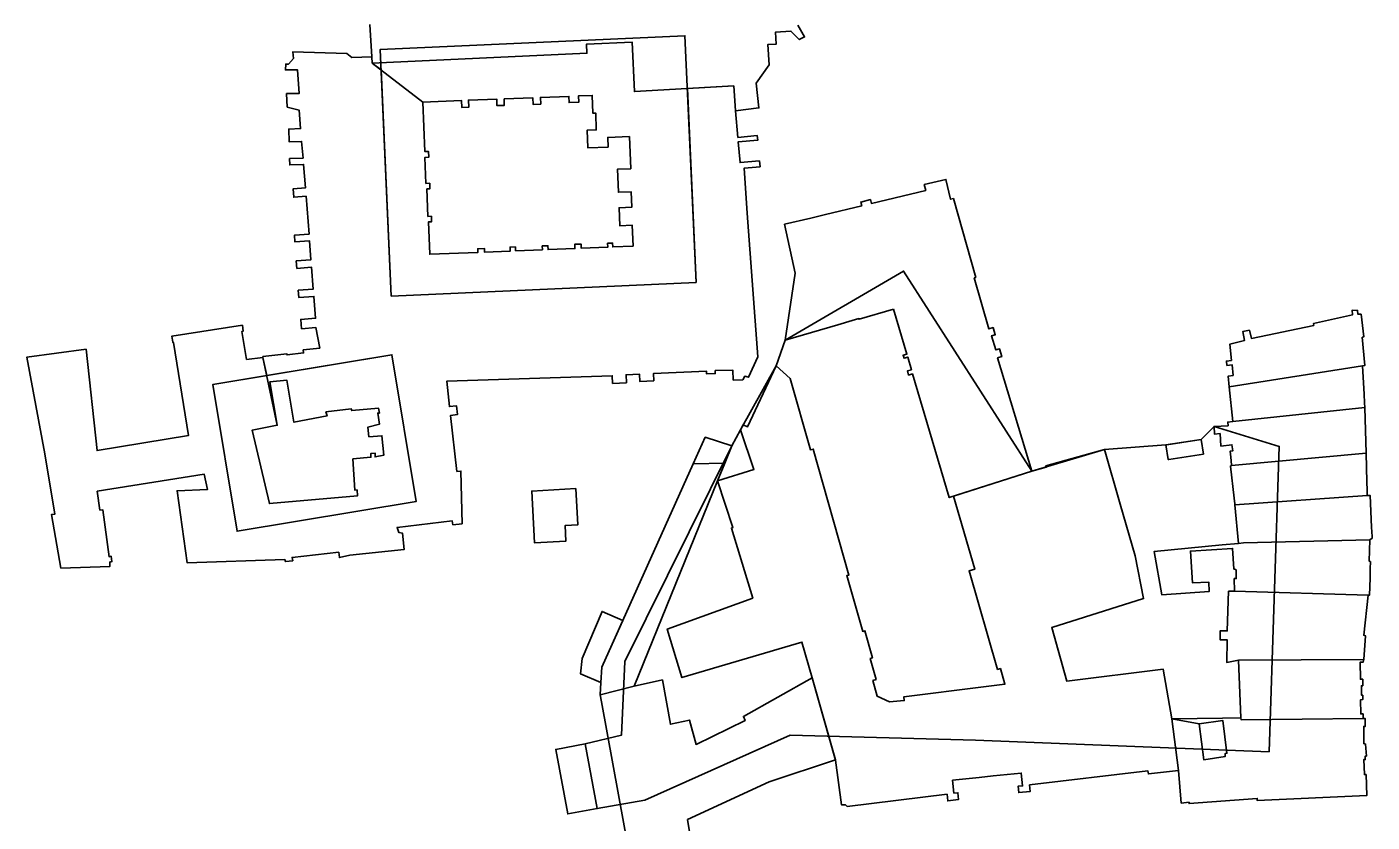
# Model space of a CAD drawing. Extents: x -293619 to -291580, y 30940 to 32770.
# Drawn here: x -291643.53 to -291637.81, y 30963.31 to 30966.7 of the extents above; entities that cross this region are included whole.
import ezdxf

# ---------------------------------------------------------------- set-up
doc = ezdxf.new("R2010")
doc.units = 0
doc.layers.add('RAMKA_I_OPISY', color=7, linetype='Continuous')

msp = doc.modelspace()

# ---------------------------------------------------------------- linework, layer by layer
at = {"layer": 'RAMKA_I_OPISY'}
for p, q in [((-291642.0266, 30966.5133), (-291642.0643, 30966.5424)), ((-291640.5265, 30966.4448), (-291640.7236, 30966.4335)), ((-291640.7236, 30966.4335), (-291640.6865, 30965.609))]:
    msp.add_line(p, q, dxfattribs=at)
for points in [[(-291642.0748, 30966.7056), (-291642.0659, 30966.5692), (-291642.0643, 30966.5424), (-291641.1513, 30966.5838), (-291641.1532, 30966.6225), (-291640.9585, 30966.6314), (-291640.9487, 30966.4207), (-291640.5265, 30966.4448), (-291640.5189, 30966.3393), (-291640.4193, 30966.3517), (-291640.4307, 30966.4564), (-291640.3753, 30966.5346), (-291640.3815, 30966.6206), (-291640.3452, 30966.6233), (-291640.3487, 30966.6736), (-291640.2833, 30966.6785), (-291640.2478, 30966.642), (-291640.2251, 30966.6533), (-291640.253, 30966.7037)], [(-291643.3887, 30964.3932), (-291643.4285, 30964.6221), (-291643.4144, 30964.6237), (-291643.4577, 30964.8799), (-291643.5335, 30965.2913), (-291643.2816, 30965.3249), (-291643.2351, 30964.8939), (-291642.8461, 30964.9572), (-291642.9099, 30965.3541), (-291642.9129, 30965.3544), (-291642.917, 30965.3801), (-291642.6164, 30965.4271), (-291642.6137, 30965.4012), (-291642.6189, 30965.4003), (-291642.5991, 30965.2816), (-291642.5291, 30965.2902), (-291642.4685, 30965.0011), (-291642.5753, 30964.98), (-291642.502, 30964.6681), (-291642.1268, 30964.7013), (-291642.129, 30964.7265), (-291642.1384, 30964.7257), (-291642.1468, 30964.858), (-291642.0697, 30964.865), (-291642.07, 30964.8812), (-291642.0522, 30964.8826), (-291642.0519, 30964.8664), (-291642.0143, 30964.8742), (-291642.0229, 30964.957), (-291642.0784, 30964.9521), (-291642.0827, 30964.9935), (-291642.0335, 30965.0059), (-291642.0408, 30965.0533), (-291642.034, 30965.053), (-291642.0373, 30965.0738), (-291642.1517, 30965.0636), (-291642.1541, 30965.0719), (-291642.2615, 30965.0584), (-291642.2561, 30965.0414), (-291642.3973, 30965.0143), (-291642.4279, 30965.1937), (-291642.4993, 30965.1867), (-291642.4685, 30965.0011), (-291642.5291, 30965.2902), (-291642.5296, 30965.2932), (-291642.4274, 30965.3046), (-291642.4268, 30965.3003), (-291642.3562, 30965.3089), (-291642.3576, 30965.3222), (-291642.2878, 30965.33), (-291642.3041, 30965.4169), (-291642.3651, 30965.412), (-291642.3683, 30965.4516), (-291642.3053, 30965.4566), (-291642.3127, 30965.5497), (-291642.3764, 30965.5446), (-291642.3789, 30965.5757), (-291642.3153, 30965.5807), (-291642.3226, 30965.6738), (-291642.3849, 30965.6688), (-291642.3874, 30965.7005), (-291642.3253, 30965.7054), (-291642.3317, 30965.7861), (-291642.3933, 30965.7812), (-291642.3955, 30965.8095), (-291642.3331, 30965.8144), (-291642.3459, 30965.9755), (-291642.3984, 30965.9714), (-291642.4012, 30966.0069), (-291642.3486, 30966.0111), (-291642.3565, 30966.1108), (-291642.4153, 30966.1089), (-291642.4162, 30966.1359), (-291642.3586, 30966.1378), (-291642.3646, 30966.2087), (-291642.4173, 30966.2064), (-291642.4197, 30966.2614), (-291642.3691, 30966.2636), (-291642.3749, 30966.3418), (-291642.4261, 30966.355), (-291642.4285, 30966.4125), (-291642.3757, 30966.4125), (-291642.3823, 30966.5138), (-291642.434, 30966.5127), (-291642.4322, 30966.5379), (-291642.4209, 30966.5381), (-291642.3995, 30966.5616), (-291642.4019, 30966.59), (-291642.172, 30966.5822), (-291642.1509, 30966.5652), (-291642.0659, 30966.5692), (-291642.0643, 30966.5424), (-291641.8492, 30966.3759), (-291641.6844, 30966.3824), (-291641.6833, 30966.3532), (-291641.6539, 30966.3544), (-291641.655, 30966.3844), (-291641.5347, 30966.3892), (-291641.5336, 30966.361), (-291641.5026, 30966.3622), (-291641.5037, 30966.3901)], [(-291642.0643, 30966.5424), (-291642.0659, 30966.5692), (-291642.1509, 30966.5652), (-291642.172, 30966.5822), (-291642.4019, 30966.59), (-291642.3995, 30966.5616), (-291642.4209, 30966.5381), (-291642.4322, 30966.5379), (-291642.434, 30966.5127), (-291642.3823, 30966.5138), (-291642.3757, 30966.4125), (-291642.4285, 30966.4125), (-291642.4261, 30966.355), (-291642.3749, 30966.3418), (-291642.3691, 30966.2636), (-291642.4197, 30966.2614), (-291642.4173, 30966.2064), (-291642.3646, 30966.2087), (-291642.3586, 30966.1378), (-291642.4162, 30966.1359), (-291642.4153, 30966.1089), (-291642.3565, 30966.1108), (-291642.3486, 30966.0111), (-291642.4012, 30966.0069), (-291642.3984, 30965.9714), (-291642.3459, 30965.9755), (-291642.3331, 30965.8144), (-291642.3955, 30965.8095), (-291642.3933, 30965.7812), (-291642.3317, 30965.7861), (-291642.3253, 30965.7054), (-291642.3874, 30965.7005), (-291642.3849, 30965.6688), (-291642.3226, 30965.6738), (-291642.3153, 30965.5807), (-291642.3789, 30965.5757), (-291642.3764, 30965.5446), (-291642.3127, 30965.5497), (-291642.3053, 30965.4566), (-291642.3683, 30965.4516), (-291642.3651, 30965.412), (-291642.3041, 30965.4169), (-291642.2878, 30965.33), (-291642.3576, 30965.3222), (-291642.3562, 30965.3089), (-291642.4268, 30965.3003), (-291642.4274, 30965.3046), (-291642.5296, 30965.2932), (-291642.5291, 30965.2902), (-291642.5128, 30965.2127)], [(-291641.5037, 30966.3901), (-291641.3811, 30966.3949), (-291641.38, 30966.3662), (-291641.3476, 30966.3674), (-291641.3487, 30966.3958), (-291641.2276, 30966.4006), (-291641.2265, 30966.374), (-291641.1859, 30966.3756), (-291641.1869, 30966.4026), (-291641.1282, 30966.4049), (-291641.1252, 30966.329), (-291641.1137, 30966.3294), (-291641.111, 30966.2579), (-291641.1503, 30966.2563), (-291641.1473, 30966.1817), (-291641.0606, 30966.1851), (-291641.0622, 30966.2261), (-291640.9702, 30966.2297), (-291640.9648, 30966.0925), (-291641.0212, 30966.0903), (-291641.0173, 30965.9925), (-291640.9629, 30965.9946), (-291640.9603, 30965.9291), (-291641.0142, 30965.927), (-291641.0112, 30965.8501), (-291640.9583, 30965.8522), (-291640.9548, 30965.7635), (-291641.0409, 30965.7601), (-291641.0415, 30965.7767), (-291641.063, 30965.7759), (-291641.0623, 30965.7588), (-291641.1754, 30965.7544), (-291641.1761, 30965.7724), (-291641.2028, 30965.7714), (-291641.2021, 30965.7532), (-291641.3159, 30965.7488), (-291641.3166, 30965.7653), (-291641.341, 30965.7644), (-291641.3404, 30965.748), (-291641.4544, 30965.7436), (-291641.4551, 30965.76), (-291641.4777, 30965.7591), (-291641.477, 30965.7424), (-291641.5867, 30965.7381), (-291641.5873, 30965.7536), (-291641.6155, 30965.7525), (-291641.6149, 30965.7369), (-291641.8196, 30965.7289), (-291641.8251, 30965.8665), (-291641.8116, 30965.867), (-291641.8125, 30965.8902), (-291641.8271, 30965.8897), (-291641.8317, 30966.0069), (-291641.8187, 30966.0074), (-291641.8196, 30966.0308), (-291641.8361, 30966.0301), (-291641.8405, 30966.1408), (-291641.8242, 30966.1414), (-291641.8252, 30966.1666), (-291641.8409, 30966.166), (-291641.8492, 30966.3759), (-291642.0643, 30966.5424), (-291641.1513, 30966.5838), (-291641.1532, 30966.6225), (-291640.9585, 30966.6314), (-291640.9487, 30966.4207), (-291640.5265, 30966.4448), (-291640.5189, 30966.3393), (-291640.5083, 30966.2262), (-291640.4261, 30966.2338), (-291640.4242, 30966.214), (-291640.5078, 30966.2065), (-291640.4997, 30966.1185), (-291640.4169, 30966.1261), (-291640.4145, 30966.1012), (-291640.4826, 30966.095), (-291640.4686, 30965.9043), (-291640.4239, 30965.2927), (-291640.4631, 30965.2057), (-291640.4794, 30965.2101), (-291640.488, 30965.1942), (-291640.5284, 30965.1934), (-291640.5304, 30965.2363), (-291640.6052, 30965.2339), (-291640.6048, 30965.2211), (-291640.6419, 30965.22), (-291640.6423, 30965.2319), (-291640.8681, 30965.2209), (-291640.8666, 30965.1906), (-291640.9263, 30965.1877), (-291640.9278, 30965.2193), (-291640.9846, 30965.2165), (-291640.9829, 30965.182), (-291641.0419, 30965.1792), (-291641.0435, 30965.2116), (-291641.7465, 30965.1894), (-291641.7357, 30965.0808), (-291641.7056, 30965.0838), (-291641.7018, 30965.0468), (-291641.7319, 30965.0422), (-291641.7048, 30964.8052)], [(-291640.6865, 30965.609), (-291641.9834, 30965.5507), (-291642.0266, 30966.5133)], [(-291641.7048, 30964.8052), (-291641.7319, 30965.0422), (-291641.7018, 30965.0468), (-291641.7056, 30965.0838), (-291641.7357, 30965.0808), (-291641.7465, 30965.1894), (-291641.0435, 30965.2116), (-291641.0419, 30965.1792), (-291640.9829, 30965.182), (-291640.9846, 30965.2165), (-291640.9278, 30965.2193), (-291640.9263, 30965.1877), (-291640.8666, 30965.1906), (-291640.8681, 30965.2209), (-291640.6423, 30965.2319), (-291640.6419, 30965.22), (-291640.6048, 30965.2211), (-291640.6052, 30965.2339), (-291640.5304, 30965.2363), (-291640.5284, 30965.1934), (-291640.488, 30965.1942), (-291640.4794, 30965.2101), (-291640.4631, 30965.2057), (-291640.4239, 30965.2927), (-291640.4686, 30965.9043), (-291640.4826, 30966.095), (-291640.4145, 30966.1012), (-291640.4169, 30966.1261), (-291640.4997, 30966.1185), (-291640.5078, 30966.2065), (-291640.4242, 30966.214), (-291640.4261, 30966.2338), (-291640.5083, 30966.2262), (-291640.5189, 30966.3393), (-291640.5265, 30966.4448)], [(-291642.5128, 30965.2127), (-291642.5291, 30965.2902), (-291642.5991, 30965.2816), (-291642.6189, 30965.4003), (-291642.6137, 30965.4012), (-291642.6164, 30965.4271), (-291642.917, 30965.3801), (-291642.9129, 30965.3544), (-291642.9099, 30965.3541), (-291642.8461, 30964.9572), (-291643.2351, 30964.8939), (-291643.2816, 30965.3249), (-291643.5335, 30965.2913), (-291643.4577, 30964.8799), (-291643.4144, 30964.6237), (-291643.4285, 30964.6221), (-291643.3887, 30964.3932)], [(-291642.5128, 30965.2127), (-291641.9809, 30965.3014), (-291641.8769, 30964.6773), (-291642.6391, 30964.5503), (-291642.7431, 30965.1744), (-291642.5128, 30965.2127)], [(-291641.7048, 30964.8052), (-291641.6872, 30964.8063), (-291641.6824, 30964.582), (-291641.721, 30964.578), (-291641.7248, 30964.5948), (-291641.9583, 30964.5664), (-291641.9515, 30964.5453), (-291641.9361, 30964.5428), (-291641.928, 30964.4733), (-291642.1593, 30964.449), (-291642.2042, 30964.4384), (-291642.2066, 30964.4609), (-291642.4052, 30964.4389), (-291642.4027, 30964.4249), (-291642.4338, 30964.4216), (-291642.4365, 30964.43), (-291642.8516, 30964.4156), (-291642.8945, 30964.7227), (-291642.7658, 30964.7278), (-291642.7796, 30964.7939), (-291643.2343, 30964.7208), (-291643.2227, 30964.6407), (-291643.2105, 30964.6416), (-291643.1842, 30964.4418), (-291643.1747, 30964.444), (-291643.1716, 30964.4216), (-291643.1811, 30964.4194), (-291643.1801, 30964.4008), (-291643.3887, 30964.3932)], [(-291643.3887, 30964.3932), (-291643.1801, 30964.4008), (-291643.1811, 30964.4194), (-291643.1716, 30964.4216), (-291643.1747, 30964.444), (-291643.1842, 30964.4418), (-291643.2105, 30964.6416), (-291643.2227, 30964.6407), (-291643.2343, 30964.7208), (-291642.7796, 30964.7939), (-291642.7658, 30964.7278), (-291642.8945, 30964.7227), (-291642.8516, 30964.4156), (-291642.4365, 30964.43), (-291642.4338, 30964.4216), (-291642.4027, 30964.4249), (-291642.4052, 30964.4389), (-291642.2066, 30964.4609), (-291642.2042, 30964.4384), (-291642.1593, 30964.449), (-291641.928, 30964.4733), (-291641.9361, 30964.5428), (-291641.9515, 30964.5453), (-291641.9583, 30964.5664), (-291641.7248, 30964.5948), (-291641.721, 30964.578), (-291641.6824, 30964.582), (-291641.6872, 30964.8063), (-291641.7048, 30964.8052)]]:
    msp.add_lwpolyline(points, dxfattribs=at)
for points in [[(-291641.9834, 30965.5507), (-291640.6865, 30965.609), (-291640.7337, 30966.6584), (-291642.0305, 30966.6001)], [(-291639.8468, 30965.4953), (-291639.9931, 30965.4523), (-291639.994, 30965.4554), (-291640.0218, 30965.4473), (-291640.0841, 30965.429), (-291640.3079, 30965.3633), (-291640.2643, 30965.6487), (-291640.3101, 30965.8562), (-291640.1989, 30965.8827), (-291640.1362, 30965.8977), (-291639.9819, 30965.9346), (-291639.986, 30965.9511), (-291639.9446, 30965.9611), (-291639.9405, 30965.9449), (-291639.7098, 30965.9998), (-291639.7157, 30966.025), (-291639.6235, 30966.0469), (-291639.6035, 30965.963), (-291639.5921, 30965.966), (-291639.4966, 30965.63), (-291639.5034, 30965.6281), (-291639.4406, 30965.4114), (-291639.4228, 30965.4166), (-291639.4141, 30965.3865), (-291639.4293, 30965.3822), (-291639.4118, 30965.3216), (-291639.3955, 30965.3263), (-291639.3859, 30965.2933), (-291639.4038, 30965.2881), (-291639.2575, 30964.8055), (-291639.6098, 30964.6933), (-291639.7663, 30965.2199), (-291639.7823, 30965.2151), (-291639.7874, 30965.2324), (-291639.7703, 30965.2375), (-291639.7862, 30965.2912), (-291639.8018, 30965.2865), (-291639.8056, 30965.2995), (-291639.7899, 30965.3042)], [(-291640.5351, 30964.914), (-291640.4974, 30964.982), (-291640.3463, 30965.2543), (-291640.3079, 30965.3633), (-291639.8035, 30965.6572), (-291639.2575, 30964.8055), (-291638.9486, 30964.8977), (-291638.6875, 30964.9177), (-291638.5382, 30964.941), (-291638.4829, 30964.9964), (-291638.2058, 30964.9116), (-291638.2485, 30963.6122), (-291639.4982, 30963.6619), (-291640.2863, 30963.6832), (-291640.9041, 30963.4063), (-291641.1073, 30963.3709), (-291641.1584, 30963.6456), (-291641.0035, 30963.6832), (-291640.9893, 30963.9957)], [(-291638.4181, 30965.1655), (-291637.8508, 30965.2543), (-291637.8414, 30965.2562), (-291637.8525, 30965.3755), (-291637.8457, 30965.3773), (-291637.8573, 30965.4734), (-291637.8709, 30965.4734), (-291637.8722, 30965.4899), (-291637.8952, 30965.491), (-291637.8941, 30965.4704), (-291638.0602, 30965.4342), (-291638.0586, 30965.4263), (-291638.3242, 30965.3706), (-291638.3326, 30965.4055), (-291638.361, 30965.3995), (-291638.354, 30965.3619), (-291638.4151, 30965.347), (-291638.4087, 30965.2774), (-291638.43, 30965.274), (-291638.4283, 30965.256), (-291638.4061, 30965.2586), (-291638.4018, 30965.2133), (-291638.4232, 30965.2099)], [(-291642.7431, 30965.1744), (-291641.9809, 30965.3014), (-291641.8769, 30964.6773), (-291642.6391, 30964.5503)], [(-291639.5911, 30964.6993), (-291639.5012, 30964.3885), (-291639.5251, 30964.3816), (-291639.4041, 30963.9629), (-291639.3916, 30963.9665), (-291639.3723, 30963.8995), (-291639.4641, 30963.888), (-291639.803, 30963.8457), (-291639.801, 30963.8301), (-291639.8641, 30963.8253), (-291639.9165, 30963.8486), (-291639.9339, 30963.9156), (-291639.9204, 30963.9204), (-291639.9457, 30964.0097), (-291639.9361, 30964.0124), (-291639.9686, 30964.1269), (-291639.9778, 30964.1243), (-291640.0452, 30964.3615), (-291640.0361, 30964.3641), (-291640.1883, 30964.9002), (-291640.1998, 30964.897), (-291640.2861, 30965.2009), (-291640.3463, 30965.2543), (-291640.4685, 30964.9941), (-291640.4859, 30965.0026), (-291640.4974, 30964.982), (-291640.4403, 30964.8126), (-291640.5951, 30964.765), (-291640.5296, 30964.5665), (-291640.5364, 30964.5636), (-291640.4452, 30964.266), (-291640.809, 30964.1345), (-291640.7469, 30963.9277), (-291640.236, 30964.0786), (-291640.193, 30963.9274), (-291640.0934, 30963.5764), (-291640.0673, 30963.3865), (-291640.0512, 30963.3865), (-291640.0435, 30963.3796), (-291639.6188, 30963.4314), (-291639.6157, 30963.403), (-291639.5697, 30963.4099), (-291639.5727, 30963.4382), (-291639.5895, 30963.4364), (-291639.5953, 30963.4914), (-291639.4826, 30963.5032), (-291639.422, 30963.5095), (-291639.3032, 30963.5219), (-291639.2975, 30963.4673), (-291639.3165, 30963.4654), (-291639.3137, 30963.4383), (-291639.2648, 30963.4434), (-291639.2676, 30963.4709), (-291638.7641, 30963.5308), (-291638.7625, 30963.5179), (-291638.6348, 30963.533), (-291638.6632, 30963.7524), (-291638.6997, 30963.9637), (-291639.1093, 30963.913), (-291639.1733, 30964.1405), (-291638.7828, 30964.2637), (-291638.8182, 30964.4465), (-291638.8818, 30964.6656), (-291638.9486, 30964.8977), (-291639.1985, 30964.8287), (-291639.1977, 30964.8225), (-291639.2575, 30964.8055)], [(-291637.8508, 30965.2543), (-291637.8444, 30965.1339), (-291637.8424, 30965.0964), (-291637.8414, 30965.0768), (-291638.4027, 30965.017), (-291638.4181, 30965.1655)], [(-291637.8414, 30965.0768), (-291637.8362, 30964.8829), (-291638.4086, 30964.8301), (-291638.4089, 30964.8324), (-291638.412, 30964.865), (-291638.414, 30964.8916), (-291638.4035, 30964.8923), (-291638.4069, 30964.9187), (-291638.4539, 30964.9128), (-291638.4573, 30964.9657), (-291638.4812, 30964.964), (-291638.4829, 30964.9964), (-291638.4232, 30964.9991), (-291638.4246, 30965.0149), (-291638.4027, 30965.017)], [(-291640.6983, 30964.8374), (-291640.6476, 30964.9505), (-291640.5351, 30964.914), (-291640.5649, 30964.8396)], [(-291638.5285, 30964.8788), (-291638.6758, 30964.8558), (-291638.6778, 30964.8555), (-291638.6875, 30964.9177), (-291638.6844, 30964.9184), (-291638.5382, 30964.941)], [(-291637.8362, 30964.8829), (-291637.8328, 30964.7608), (-291637.8318, 30964.7258), (-291637.8311, 30964.7019), (-291638.394, 30964.6627), (-291638.3946, 30964.6667), (-291638.3974, 30964.6916), (-291638.413, 30964.8274), (-291638.4086, 30964.8301)], [(-291640.6983, 30964.8374), (-291640.5649, 30964.8396), (-291640.5951, 30964.765), (-291640.9495, 30963.8914), (-291641.0948, 30963.8544), (-291641.0915, 30963.9064), (-291641.0872, 30963.9721)], [(-291641.1984, 30964.7316), (-291641.386, 30964.7216), (-291641.3743, 30964.5013), (-291641.2403, 30964.5084), (-291641.2439, 30964.5745), (-291641.1902, 30964.5774)], [(-291638.394, 30964.6627), (-291638.3794, 30964.4987), (-291638.3575, 30964.5009), (-291637.82, 30964.5136), (-291637.8105, 30964.5204), (-291637.8109, 30964.5281), (-291637.8126, 30964.5682), (-291637.8184, 30964.7024), (-291637.8311, 30964.7019)], [(-291637.82, 30964.5136), (-291637.8235, 30964.4238), (-291637.8178, 30964.4214), (-291637.8185, 30964.3911), (-291637.8194, 30964.3514), (-291637.8211, 30964.2785), (-291637.8276, 30964.2785), (-291638.3957, 30964.2953), (-291638.397, 30964.349), (-291638.3886, 30964.349), (-291638.3893, 30964.3858), (-291638.399, 30964.3904), (-291638.4041, 30964.4776), (-291638.5836, 30964.466), (-291638.5739, 30964.3303), (-291638.5055, 30964.3342), (-291638.5035, 30964.2941), (-291638.7056, 30964.2805), (-291638.7381, 30964.4641), (-291638.4489, 30964.492), (-291638.3794, 30964.4987), (-291638.3575, 30964.5009)], [(-291637.8276, 30964.2785), (-291637.8462, 30964.1081), (-291637.8384, 30964.1049), (-291637.8462, 30964.0048), (-291638.3783, 30964.0018), (-291638.4287, 30963.9921), (-291638.4275, 30964.0888), (-291638.4575, 30964.0891), (-291638.457, 30964.1267), (-291638.4267, 30964.1264), (-291638.4214, 30964.295), (-291638.3957, 30964.2953)], [(-291640.9977, 30964.1712), (-291641.0862, 30964.2096), (-291641.171, 30964.0092), (-291641.1784, 30963.9445), (-291641.0915, 30963.9064), (-291641.0872, 30963.9721)], [(-291637.8462, 30964.0048), (-291637.8481, 30963.9937), (-291637.8608, 30963.9937), (-291637.86, 30963.9209), (-291637.8503, 30963.9209), (-291637.85, 30963.8933), (-291637.856, 30963.8933), (-291637.8554, 30963.8527), (-291637.8503, 30963.8527), (-291637.85, 30963.8341), (-291637.8598, 30963.8338), (-291637.859, 30963.7735), (-291637.8492, 30963.7735), (-291637.8489, 30963.7535), (-291638.3681, 30963.7486), (-291638.3683, 30963.7573), (-291638.3783, 30964.0018)], [(-291640.0937, 30963.5777), (-291640.3752, 30963.4838), (-291640.7228, 30963.3237), (-291640.6993, 30963.1762), (-291640.7545, 30963.1751), (-291640.7567, 30963.1656), (-291640.9114, 30963.1594), (-291640.9114, 30963.1646), (-291640.9677, 30963.1646), (-291641.0891, 30963.8241), (-291641.0948, 30963.8544), (-291640.9495, 30963.8914), (-291640.8297, 30963.918), (-291640.7958, 30963.7293), (-291640.7143, 30963.7473), (-291640.6867, 30963.6434), (-291640.4779, 30963.7446), (-291640.4854, 30963.7627), (-291640.193, 30963.9274)], [(-291638.4463, 30963.7558), (-291638.3683, 30963.7573), (-291638.3681, 30963.7486), (-291637.8489, 30963.7535), (-291637.8397, 30963.7535), (-291637.84, 30963.7202), (-291637.846, 30963.7202), (-291637.846, 30963.6472), (-291637.8379, 30963.6453), (-291637.8349, 30963.5936), (-291637.84, 30963.5936), (-291637.84, 30963.5793), (-291637.846, 30963.5793), (-291637.8435, 30963.5151), (-291637.8362, 30963.5154), (-291637.833, 30963.4261), (-291638.2993, 30963.4048), (-291638.2993, 30963.414), (-291638.5891, 30963.3921), (-291638.5891, 30963.3972), (-291638.6226, 30963.3942), (-291638.6348, 30963.533), (-291638.6632, 30963.7524), (-291638.5456, 30963.7315), (-291638.4462, 30963.7457), (-291638.428, 30963.6057), (-291638.4361, 30963.6047), (-291638.4361, 30963.5915), (-291638.5263, 30963.5773), (-291638.5456, 30963.7315), (-291638.6632, 30963.7524)], [(-291641.1584, 30963.6456), (-291641.1073, 30963.3709), (-291641.2325, 30963.3477), (-291641.2836, 30963.6223)]]:
    msp.add_lwpolyline(points, close=True, dxfattribs=at)

doc.saveas('drawing.dxf')
